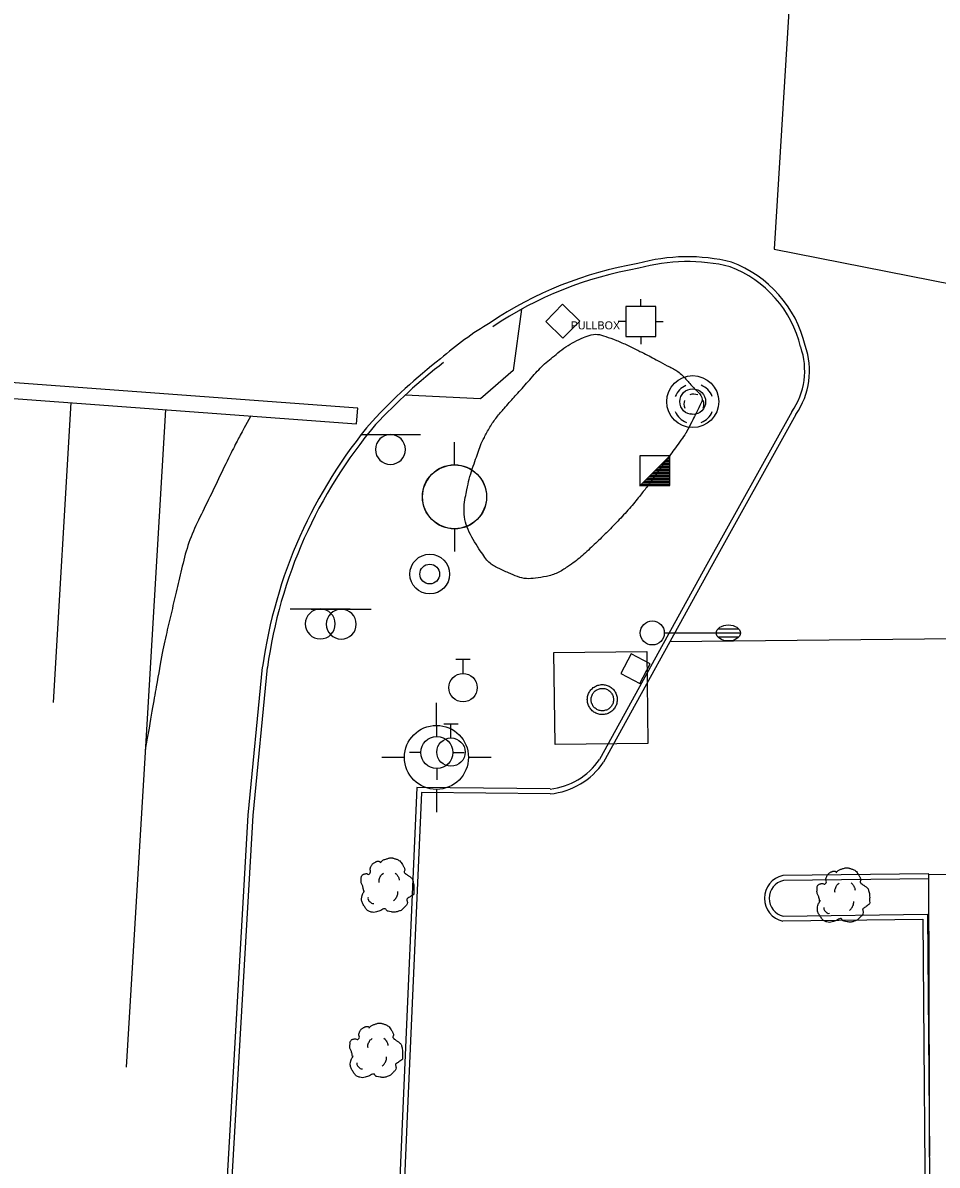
# Model space of a CAD drawing. Extents: x 2145380 to 2156929, y 139568 to 149130.
# Drawn here: x 2150936.2 to 2151050.4, y 145486.6 to 145629.3 of the extents above; entities that cross this region are included whole.
import ezdxf

# ---------------------------------------------------------------- set-up
doc = ezdxf.new("R2010")
doc.units = 0
for name, color, linetype in [('Default', 7, 'Continuous'), ('TOPO_Asphalt', 7, 'Continuous'), ('TOPO_Building', 7, 'Continuous'), ('TOPO_Concrete', 7, 'Continuous'), ('TOPO_Curb Back', 7, 'Continuous'), ('TOPO_DRAIN_Manhole', 7, 'Continuous'), ('TOPO_Light Pole', 7, 'Continuous'), ('TOPO_Misc', 7, 'Continuous'), ('TOPO_Misc Line', 7, 'Continuous'), ('TOPO_Power OH', 7, 'Continuous'), ('TOPO_Power Pole', 7, 'Continuous'), ('TOPO_Power Pullbox', 7, 'Continuous'), ('TOPO_San Manhole', 7, 'Continuous'), ('TOPO_Sidewalk', 7, 'Continuous'), ('TOPO_Sign', 7, 'Continuous'), ('TOPO_Tele Manhole', 7, 'Continuous'), ('TOPO_Traffic Signal', 7, 'Continuous'), ('TOPO_Tree', 7, 'Continuous'), ('TOPO_Tree Line', 7, 'Continuous'), ('TOPO_Water Fire Hydrant', 7, 'Continuous'), ('TOPO_Water Valve', 7, 'Continuous')]:
    doc.layers.add(name, color=color, linetype=linetype)

# ---------------------------------------------------------------- blocks, each defined once
blk = doc.blocks.new('TRFSIG')
at = {"layer": 'TOPO_Traffic Signal'}
for p, q in [((0.04, 4.66), (0.04, 7.04)), ((-4.7, -0.09), (-7.08, -0.09)), ((4.79, -0.09), (7.17, -0.09)), ((0.04, -4.83), (0.04, -7.22))]:
    blk.add_line(p, q, dxfattribs=at)
blk.add_lwpolyline([(-4.7, -4.85), (4.81, -4.83), (4.79, 4.67), (-4.72, 4.66), (-4.7, -4.85)], dxfattribs=at)
blk = doc.blocks.new('LP')
at = {"layer": 'TOPO_Light Pole'}
blk.add_line((3.81, 0), (20.32, 0), dxfattribs=at)
for points in [[(20.32, 0), (27.94, 0)], [(20.32, 0), (23.5, 0)], [(20.83, 1.27), (27.43, 1.27)], [(20.83, 1.27), (23.5, 1.27)], [(23.71, 1.27), (27.43, 1.27)], [(23.71, 0), (27.94, 0)], [(20.83, -1.27), (27.43, -1.27)], [(20.83, -1.27), (23.5, -1.27)], [(23.71, -1.27), (27.43, -1.27)]]:
    blk.add_lwpolyline(points, dxfattribs=at)
blk.add_circle((0, 0), 3.81, dxfattribs=at)
blk.add_ellipse((24.13, 0), major_axis=(3.81, 0), ratio=0.666667, dxfattribs=at)
blk = doc.blocks.new('FIRHYD')
at = {"layer": 'TOPO_Water Fire Hydrant'}
for p, q in [((-0.02, 10.16), (-0.03, 17.34)), ((10.16, 0.02), (17.34, 0.03)), ((-10.16, -0.02), (-17.34, -0.03)), ((0.02, -10.16), (0.03, -17.34))]:
    blk.add_line(p, q, dxfattribs=at)
blk.add_circle((0, 0), 10.16, dxfattribs=at)
blk = doc.blocks.new('MHEXST')
at = {"layer": 'TOPO_DRAIN_Manhole'}
for centre, radius, start, end in [((-0.14, 0.26), 12.7, 112.97475, 158.26364), ((-0.14, 0.26), 12.7, 22.07441, 68.69913), ((-0.08, 0.11), 6.35, 157.97219, 204.16105), ((-0.08, 0.11), 6.35, 66.19406, 113.69103), ((-0.08, 0.11), 6.35, 336.80229, 21.40458), ((-0.14, 0.26), 12.7, 202.6921, 248.19382), ((-0.08, 0.11), 6.35, 248.57914, 293.19947), ((-0.14, 0.26), 12.7, 291.79631, 337.30323)]:
    blk.add_arc(centre, radius, start, end, dxfattribs=at)
blk = doc.blocks.new('TREE')
at = {"layer": 'TOPO_Tree'}
for points in [[(-14.07, -0.4), (-14.17, 0.5), (-14.37, 1.38), (-14.6, 2.25), (-14.84, 3.17), (-15.47, 3.96), (-15.66, 4.9), (-15.8, 5.59), (-15.71, 6.31), (-15.66, 7.01), (-15.6, 7.91), (-15.72, 8.8), (-15.13, 9.66), (-14.62, 10.42), (-13.76, 10.49), (-13.02, 10.72), (-12.18, 10.98), (-11.06, 10), (-10.37, 10.72), (-9.4, 11.74), (-10.29, 13.28), (-9.84, 14.42), (-9.56, 15.15), (-9.32, 15.89), (-8.78, 16.54), (-8.18, 17.26), (-7.5, 17.68), (-6.67, 18.13), (-6.14, 18.41), (-5.61, 18.61), (-5.08, 18.66), (-4.55, 18.71), (-4.02, 18.54), (-3.49, 18.13)], [(-3.49, 17.6), (-3.07, 18.27), (-2.58, 18.8), (-1.9, 19.19), (-1.05, 19.68), (-0.19, 19.96), (0.74, 20.24), (1.62, 20.51), (2.51, 20.82), (3.39, 20.77), (4.1, 20.73), (4.8, 20.47), (5.51, 20.24), (6.43, 19.95), (7.32, 19.73), (8.15, 19.19), (9.36, 18.4), (10.02, 17.21), (10.8, 16.01), (11.24, 15.33), (11.58, 14.62), (11.86, 13.89), (12.17, 13.08), (11.37, 12.02), (11.86, 11.25), (12, 11.03), (12.18, 10.86), (12.39, 10.72), (12.91, 10.35), (13.45, 10.02), (13.97, 9.66), (14.7, 9.16), (15.41, 8.68), (16.09, 8.07), (16.7, 7.53), (16.93, 6.73), (17.15, 5.95), (17.59, 4.38), (17.71, 2.77), (17.68, 1.19), (17.65, -0.25), (17.83, -2.22), (16.62, -3.04), (15.47, -3.83), (14.31, -4.58), (13.16, -5.35)], [(-4.21, 5.09), (-4.46, 6.09), (-4.3, 7.21), (-3.84, 8.21), (-3.33, 9.34), (-2.71, 10.27), (-1.64, 10.97)], [(5.89, 11.15), (6.5, 10.68), (6.96, 10.17), (7.36, 9.5), (7.93, 8.56), (8.31, 7.6), (8.46, 6.56)], [(13.16, -5.34), (13.25, -5.81), (13.36, -6.28), (13.45, -6.75), (13.76, -8.52), (12.24, -10.03), (10.8, -11.51), (9.98, -12.34), (9.13, -12.77), (8.15, -13.1), (5.97, -13.83), (3.32, -13.56), (1.27, -13.1), (0.49, -12.92), (-0.06, -11.44), (-0.84, -11.51), (-2.04, -11.61), (-3.28, -12.78), (-4.55, -13.1), (-6.06, -13.47), (-7.77, -14.03), (-9.31, -13.62), (-11.36, -13.09), (-12.84, -11.41), (-14.07, -9.39), (-15.32, -7.35), (-15.61, -5.13), (-15.13, -3.04), (-14.87, -1.89), (-13.91, -0.75), (-13.54, 0.13)], [(-11.38, -4.46), (-11.47, -5.41), (-11.03, -6.32), (-10.09, -7.22), (-9.3, -7.97), (-8.49, -8.26), (-7.7, -8.14)], [(4.79, -6.29), (5.71, -5.66), (6.3, -4.92), (6.81, -3.91), (7.36, -2.81), (7.63, -1.7), (7.54, -0.6)]]:
    blk.add_open_spline(points, degree=3, dxfattribs=at)
blk = doc.blocks.new('POWPOL')
at = {"layer": 'TOPO_Power Pole'}
for p, q in [((0, 10.16), (0, 17.34)), ((0, -10.16), (0, -17.34))]:
    blk.add_line(p, q, dxfattribs=at)
blk.add_circle((0, 0), 10.16, dxfattribs=at)
blk = doc.blocks.new('MH')
at = {"layer": 'Default'}
for radius in [8.25, 4.1]:
    blk.add_circle((0, 0), radius, dxfattribs=at)
blk = doc.blocks.new('pulbox')
at = {"layer": 'Default'}
blk.add_lwpolyline([(-5.38, -0.01), (-0.02, 5.42), (5.4, 0.06), (0.05, -5.36), (-5.38, -0.01)], dxfattribs=at)
blk.add_text('PULLBOX', height=2.54, dxfattribs=at).set_placement((2.54, -2.54))
blk = doc.blocks.new('WATVAL')
at = {"layer": 'Default'}
for p, q in [((-2.25, 9), (2.25, 9)), ((0, 4.5), (0, 9))]:
    blk.add_line(p, q, dxfattribs=at)
blk.add_circle((0, 0), 4.5, dxfattribs=at)
blk = doc.blocks.new('EXMHSS')
at = {"layer": 'Default'}
for radius in [6.3, 3.13]:
    blk.add_circle((0, 0), radius, dxfattribs=at)

msp = doc.modelspace()

# ---------------------------------------------------------------- linework, layer by layer
at = {"layer": 'TOPO_Asphalt'}
msp.add_line((2151052.79, 145552.38), (2151016.98, 145552.01), dxfattribs=at)
msp.add_lwpolyline([(2151032.23, 145636.92), (2151030, 145601.04), (2151075.02, 145592.17)], dxfattribs=at)
msp.add_arc((2151016.4, 145555.28), 42.62, 120.8595, 131.1655, dxfattribs=at)
at = {"layer": 'TOPO_Building'}
msp.add_lwpolyline([(2151100.22, 145480.66), (2151097.78, 145477.9), (2151086.56, 145478.05), (2151084.3, 145480.61), (2151049.44, 145480.52), (2151049.33, 145522.92), (2151095.66, 145523.04), (2151095.62, 145538.52), (2151109.51, 145538.56), (2151109.55, 145522.94), (2151145.2, 145523.04), (2151145.32, 145480.81), (2151139.71, 145480.79), (2151139.73, 145474.1), (2151125.48, 145474.06), (2151125.46, 145480.73)], close=True, dxfattribs=at)
at = {"layer": 'TOPO_Concrete'}
msp.add_lwpolyline([(2151012.14, 145550.49), (2151010.85, 145548.05), (2151013.23, 145546.79), (2151014.52, 145549.23), (2151012.14, 145550.49)], dxfattribs=at)
at = {"layer": 'TOPO_Curb Back'}
for points in [[(2151032.22, 145580.72), (2151021.61, 145561.67), (2151008.19, 145537.28)], [(2151032.73, 145580.4), (2151022.13, 145561.38), (2151008.7, 145536.97)], [(2150961.3, 145477.87), (2150964.33, 145530.33), (2150966.12, 145548.85)], [(2150961.9, 145477.85), (2150964.92, 145530.29), (2150966.71, 145548.78)], [(2151002.02, 145533.61), (2150985.37, 145533.78), (2150983.59, 145492.75), (2150982.55, 145468.55), (2150997.9, 145467.91)], [(2151002.05, 145533.01), (2150985.94, 145533.17), (2150984.19, 145492.72), (2150983.18, 145469.13), (2150997.92, 145468.51)], [(2151049.32, 145523), (2151031.09, 145522.79)], [(2151049.33, 145522.4), (2151031.16, 145522.19)], [(2151031.08, 145517.12), (2151048.58, 145517.35), (2151048.97, 145470.55)], [(2151031.15, 145517.72), (2151049.17, 145517.96), (2151049.42, 145487.72)]]:
    msp.add_lwpolyline(points, dxfattribs=at)
for centre, radius, start, end in [((2151019.19, 145576.95), 23.15, 76.2603, 105.5752), ((2151020.85, 145552.91), 47, 99.6499, 124.033), ((2151020.85, 145552.91), 46.4, 99.6115, 124.0328), ((2151019.19, 145576.95), 22.55, 76.3535, 105.6541), ((2151019.41, 145585.49), 14.31, 13.5299, 69.1452), ((2151019.41, 145585.49), 14.91, 13.6451, 69.291), ((2151024.82, 145585.86), 9.01, 325.1963, 19.2812), ((2151024.82, 145585.86), 9.61, 325.3768, 19.101), ((2151033.13, 145529.75), 72.97, 127.8535, 136.9738), ((2151033.13, 145529.75), 72.37, 127.8535, 136.9622), ((2151025.75, 145540.68), 60.19, 139.7856, 172.1937), ((2151025.75, 145540.68), 59.59, 139.7999, 172.1821), ((2151001.13, 145542.11), 8.55, 275.9726, 325.6135), ((2151001.13, 145542.11), 9.16, 275.7543, 325.7979), ((2151031.69, 145519.95), 2.9, 101.9428, 257.9072), ((2151031.69, 145519.95), 2.3, 103.334, 256.3165)]:
    msp.add_arc(centre, radius, start, end, dxfattribs=at)
at = {"layer": 'TOPO_Misc'}
for p, q in [((2151013.22, 145571.5), (2151016.96, 145575.25)), ((2151016.18, 145574.47), (2151016.96, 145574.47)), ((2151016.37, 145574.66), (2151016.96, 145574.66)), ((2151016.56, 145574.84), (2151016.96, 145574.84)), ((2151016.75, 145575.03), (2151016.96, 145575.03)), ((2151016.93, 145575.21), (2151016.96, 145575.21)), ((2151014.69, 145572.97), (2151016.96, 145572.97)), ((2151014.88, 145573.16), (2151016.96, 145573.16)), ((2151015.06, 145573.35), (2151016.96, 145573.35)), ((2151015.25, 145573.53), (2151016.96, 145573.53)), ((2151015.44, 145573.72), (2151016.96, 145573.72)), ((2151015.62, 145573.9), (2151016.96, 145573.9)), ((2151015.81, 145574.09), (2151016.96, 145574.09)), ((2151015.99, 145574.28), (2151016.96, 145574.28)), ((2151013.38, 145571.66), (2151016.97, 145571.66)), ((2151013.57, 145571.85), (2151016.97, 145571.85)), ((2151013.75, 145572.04), (2151016.97, 145572.04)), ((2151013.94, 145572.23), (2151016.97, 145572.23)), ((2151014.13, 145572.41), (2151016.97, 145572.41)), ((2151014.32, 145572.6), (2151016.97, 145572.6)), ((2151014.51, 145572.79), (2151016.97, 145572.79))]:
    msp.add_line(p, q, dxfattribs=at)
msp.add_lwpolyline([(2151016.97, 145571.51), (2151016.96, 145575.25), (2151013.22, 145575.24), (2151013.22, 145571.5), (2151016.97, 145571.51)], dxfattribs=at)
at = {"layer": 'TOPO_Misc Line'}
msp.add_line((2150942.15, 145581.88), (2150939.96, 145544.42), dxfattribs=at)
msp.add_lwpolyline([(2150977.99, 145581.18), (2150931.19, 145584.66), (2150931.05, 145582.7), (2150977.85, 145579.22)], close=True, dxfattribs=at)
msp.add_lwpolyline([(2150953.97, 145581), (2150951.49, 145538.88), (2150949.09, 145498.86)], dxfattribs=at)
msp.add_open_spline([(2150964.63, 145580.21), (2150963.95, 145578.95), (2150963.27, 145577.7), (2150962.58, 145576.45), (2150961.15, 145573.48), (2150959.71, 145570.5), (2150958.27, 145567.53), (2150956.95, 145564.8), (2150956.15, 145561.82), (2150955.47, 145558.87), (2150954.84, 145556.18), (2150954.21, 145553.49), (2150953.59, 145550.8), (2150952.88, 145546.7), (2150952.17, 145542.6), (2150951.46, 145538.5)], degree=3, dxfattribs=at)
at = {"layer": 'TOPO_Power Pole'}
for points in [[(2151006.67, 145544.78), (2151006.68, 145544.91), (2151006.69, 145545.04), (2151006.71, 145545.17), (2151006.75, 145545.3), (2151006.79, 145545.42), (2151006.84, 145545.55), (2151006.9, 145545.67), (2151006.96, 145545.78), (2151007.04, 145545.89), (2151007.12, 145545.99), (2151007.21, 145546.09), (2151007.31, 145546.18), (2151007.41, 145546.27), (2151007.52, 145546.35), (2151007.64, 145546.41), (2151007.75, 145546.47), (2151007.87, 145546.52), (2151007.99, 145546.57), (2151008.13, 145546.6), (2151008.26, 145546.62), (2151008.39, 145546.65), (2151008.52, 145546.65), (2151008.65, 145546.65), (2151008.78, 145546.63), (2151008.91, 145546.62), (2151009.04, 145546.58), (2151009.17, 145546.54), (2151009.29, 145546.49), (2151009.41, 145546.44), (2151009.53, 145546.37), (2151009.64, 145546.3), (2151009.74, 145546.22), (2151009.84, 145546.13), (2151009.93, 145546.04), (2151010.02, 145545.93), (2151010.09, 145545.82), (2151010.16, 145545.72), (2151010.23, 145545.6), (2151010.28, 145545.47), (2151010.33, 145545.35), (2151010.36, 145545.22), (2151010.39, 145545.09), (2151010.4, 145544.96), (2151010.41, 145544.83), (2151010.41, 145544.71), (2151010.4, 145544.57), (2151010.38, 145544.44), (2151010.35, 145544.31), (2151010.32, 145544.18), (2151010.27, 145544.06), (2151010.21, 145543.94), (2151010.16, 145543.82), (2151010.08, 145543.72), (2151010, 145543.61), (2151009.91, 145543.5), (2151009.82, 145543.41), (2151009.72, 145543.33), (2151009.61, 145543.25), (2151009.5, 145543.17), (2151009.39, 145543.11), (2151009.27, 145543.06), (2151009.14, 145543.01), (2151009.01, 145542.97), (2151008.89, 145542.94), (2151008.76, 145542.92), (2151008.63, 145542.91), (2151008.5, 145542.91), (2151008.37, 145542.92), (2151008.24, 145542.93), (2151008.1, 145542.96), (2151007.98, 145543), (2151007.86, 145543.04), (2151007.73, 145543.09), (2151007.61, 145543.16), (2151007.5, 145543.22), (2151007.39, 145543.31), (2151007.29, 145543.39), (2151007.2, 145543.48), (2151007.11, 145543.58), (2151007.03, 145543.69), (2151006.95, 145543.8), (2151006.89, 145543.91), (2151006.83, 145544.03), (2151006.78, 145544.16), (2151006.74, 145544.28), (2151006.71, 145544.4), (2151006.69, 145544.54), (2151006.68, 145544.67), (2151006.67, 145544.78)], [(2151007.14, 145544.78), (2151007.14, 145544.89), (2151007.16, 145545.01), (2151007.18, 145545.12), (2151007.22, 145545.22), (2151007.26, 145545.33), (2151007.31, 145545.44), (2151007.37, 145545.53), (2151007.43, 145545.63), (2151007.5, 145545.72), (2151007.59, 145545.8), (2151007.67, 145545.88), (2151007.77, 145545.94), (2151007.86, 145546), (2151007.97, 145546.05), (2151008.07, 145546.1), (2151008.18, 145546.13), (2151008.29, 145546.16), (2151008.4, 145546.18), (2151008.52, 145546.18), (2151008.63, 145546.18), (2151008.74, 145546.17), (2151008.86, 145546.15), (2151008.97, 145546.11), (2151009.07, 145546.07), (2151009.18, 145546.03), (2151009.28, 145545.97), (2151009.37, 145545.91), (2151009.47, 145545.83), (2151009.55, 145545.76), (2151009.62, 145545.67), (2151009.69, 145545.57), (2151009.75, 145545.48), (2151009.81, 145545.38), (2151009.86, 145545.27), (2151009.89, 145545.17), (2151009.92, 145545.06), (2151009.94, 145544.94), (2151009.94, 145544.83), (2151009.94, 145544.72), (2151009.94, 145544.61), (2151009.91, 145544.49), (2151009.89, 145544.38), (2151009.85, 145544.27), (2151009.8, 145544.17), (2151009.75, 145544.07), (2151009.69, 145543.97), (2151009.62, 145543.88), (2151009.54, 145543.8), (2151009.46, 145543.72), (2151009.37, 145543.64), (2151009.27, 145543.58), (2151009.18, 145543.52), (2151009.06, 145543.47), (2151008.96, 145543.44), (2151008.84, 145543.41), (2151008.74, 145543.39), (2151008.62, 145543.38), (2151008.52, 145543.38), (2151008.4, 145543.39), (2151008.29, 145543.4), (2151008.17, 145543.42), (2151008.06, 145543.46), (2151007.96, 145543.5), (2151007.86, 145543.56), (2151007.76, 145543.62), (2151007.67, 145543.69), (2151007.58, 145543.76), (2151007.5, 145543.85), (2151007.42, 145543.93), (2151007.36, 145544.03), (2151007.31, 145544.12), (2151007.26, 145544.23), (2151007.21, 145544.34), (2151007.18, 145544.45), (2151007.16, 145544.56), (2151007.14, 145544.67), (2151007.14, 145544.78)]]:
    msp.add_lwpolyline(points, dxfattribs=at)
at = {"layer": 'TOPO_Sidewalk'}
msp.add_lwpolyline([(2150998.47, 145593.56), (2150997.4, 145585.9), (2150993.34, 145582.37), (2150983.91, 145582.8)], dxfattribs=at)
at = {"layer": 'TOPO_Sign'}
for points in [[(2150978.33, 145577.89), (2150985.83, 145577.89)], [(2150982.08, 145577.89), (2150982.08, 145577.89)], [(2150980.22, 145576.02), (2150980.22, 145576.02)], [(2150982.08, 145574.15), (2150982.08, 145574.15)], [(2150969.57, 145556.1), (2150977.06, 145556.11)], [(2150972.19, 145556.07), (2150979.69, 145556.07)], [(2150973.32, 145556.1), (2150973.32, 145556.1)], [(2150975.94, 145556.07), (2150975.94, 145556.07)], [(2150971.45, 145554.23), (2150971.45, 145554.23)], [(2150974.07, 145554.2), (2150974.07, 145554.2)], [(2150975.18, 145554.23), (2150975.18, 145554.23)], [(2150977.81, 145554.2), (2150977.81, 145554.2)], [(2150973.32, 145552.36), (2150973.32, 145552.36)], [(2150975.94, 145552.33), (2150975.94, 145552.33)]]:
    msp.add_lwpolyline(points, dxfattribs=at)
msp.add_lwpolyline([(2151014.1, 145550.8), (2151014.23, 145539.31), (2151002.64, 145539.18), (2151002.51, 145550.67)], close=True, dxfattribs=at)
for centre, start, end in [((2150982.08, 145576.02), 90, 180), ((2150982.08, 145576.02), 360, 90), ((2150982.08, 145576.02), 180, 270), ((2150982.08, 145576.02), 270, 0), ((2150973.32, 145554.23), 90, 180), ((2150973.32, 145554.23), 360, 90), ((2150975.94, 145554.2), 90, 180), ((2150975.94, 145554.2), 360, 90), ((2150973.32, 145554.23), 180, 270), ((2150973.32, 145554.23), 270, 0), ((2150975.94, 145554.2), 180, 270), ((2150975.94, 145554.2), 270, 0)]:
    msp.add_arc(centre, 1.87, start, end, dxfattribs=at)
at = {"layer": 'TOPO_Tree Line'}
msp.add_open_spline([(2151019.04, 145578.14), (2151019.61, 145579.27), (2151020.18, 145580.41), (2151020.76, 145581.54), (2151021.25, 145582.52), (2151020.16, 145583.5), (2151019.3, 145584.47), (2151018.14, 145585.77), (2151017, 145586.31), (2151015.7, 145587.01), (2151014.83, 145587.49), (2151013.96, 145587.94), (2151013.06, 145588.38), (2151011.7, 145589.06), (2151010.3, 145589.67), (2151008.89, 145590.17), (2151007.98, 145590.49), (2151006.88, 145590.32), (2151005.97, 145589.9), (2151004.79, 145589.35), (2151003.73, 145588.7), (2151002.74, 145587.88), (2151001.94, 145587.21), (2151001.13, 145586.57), (2151000.44, 145585.81), (2150999.67, 145584.95), (2150998.9, 145584.08), (2150998.13, 145583.22), (2150997.53, 145582.55), (2150996.93, 145581.88), (2150996.34, 145581.21), (2150995.33, 145580.08), (2150994.48, 145578.83), (2150993.78, 145577.47), (2150993.3, 145576.53), (2150993, 145575.57), (2150992.64, 145574.57), (2150992.19, 145573.29), (2150991.83, 145572.01), (2150991.57, 145570.73), (2150991.08, 145568.23), (2150991.76, 145565.69), (2150993.43, 145563.2), (2150994.36, 145561.81), (2150995.47, 145561.22), (2150996.86, 145560.59), (2150997.94, 145560.11), (2150999.08, 145559.82), (2151000.16, 145559.95), (2151001.55, 145560.12), (2151002.98, 145560.55), (2151004.25, 145561.4), (2151005.14, 145562), (2151005.88, 145562.61), (2151006.63, 145563.3), (2151007.36, 145563.97), (2151008.09, 145564.64), (2151008.79, 145565.35), (2151010.29, 145566.88), (2151011.77, 145568.42), (2151013.11, 145570.08), (2151014, 145571.18), (2151014.85, 145572.3), (2151015.67, 145573.44), (2151016.79, 145575.01), (2151017.92, 145576.57), (2151019.04, 145578.14), (2151019.04, 145578.14)], degree=3, dxfattribs=at)

# ---------------------------------------------------------------- block references
at = {"layer": 'TOPO_DRAIN_Manhole', "xscale": 0.19685000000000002, "yscale": 0.19685000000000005}
msp.add_blockref('MHEXST', (2151020, 145581.67), dxfattribs=at)
at = {"layer": 'TOPO_Light Pole', "xscale": 0.39370000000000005, "yscale": 0.3937000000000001}
msp.add_blockref('LP', (2151014.79, 145553.1), dxfattribs=at)
at = {"layer": 'TOPO_Power OH', "xscale": 0.39370000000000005, "yscale": 0.3937000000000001}
msp.add_blockref('POWPOL', (2150990.08, 145570.12), dxfattribs=at)
at = {"layer": 'TOPO_Power Pole', "xscale": 0.39370000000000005, "yscale": 0.3937000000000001}
msp.add_blockref('POWPOL', (2150990.09, 145570.1), dxfattribs=at)
at = {"layer": 'TOPO_Power Pullbox', "xscale": 0.39370000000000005, "yscale": 0.3937000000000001}
msp.add_blockref('pulbox', (2151003.6, 145592.03), dxfattribs=at)
at = {"layer": 'TOPO_San Manhole', "xscale": 0.39370000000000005, "yscale": 0.3937000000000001}
msp.add_blockref('EXMHSS', (2150986.99, 145560.46), dxfattribs=at)
at = {"layer": 'TOPO_Tele Manhole', "xscale": 0.39370000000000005, "yscale": 0.3937000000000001}
msp.add_blockref('MH', (2151019.84, 145582), dxfattribs=at)
at = {"layer": 'TOPO_Traffic Signal', "xscale": 0.39370000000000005, "yscale": 0.3937000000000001}
msp.add_blockref('TRFSIG', (2151013.33, 145592.04), dxfattribs=at)
at = {"layer": 'TOPO_Tree', "xscale": 0.19685000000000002, "yscale": 0.19685000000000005}
for p in [(2150981.52, 145520.92), (2151038.46, 145519.68), (2150980.11, 145500.27)]:
    msp.add_blockref('TREE', p, dxfattribs=at)
at = {"layer": 'TOPO_Water Fire Hydrant'}
for p, xscale, yscale in [((2150987.83, 145537.56), 0.39370000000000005, 0.3937000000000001), ((2150987.87, 145538.17), 0.19685000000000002, 0.19685000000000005)]:
    msp.add_blockref('FIRHYD', p, dxfattribs=dict(at, xscale=xscale, yscale=yscale))
at = {"layer": 'TOPO_Water Valve', "xscale": 0.39370000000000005, "yscale": 0.3937000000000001}
for p in [(2150991.15, 145546.27), (2150989.64, 145538.22)]:
    msp.add_blockref('WATVAL', p, dxfattribs=at)

doc.saveas('drawing.dxf')
